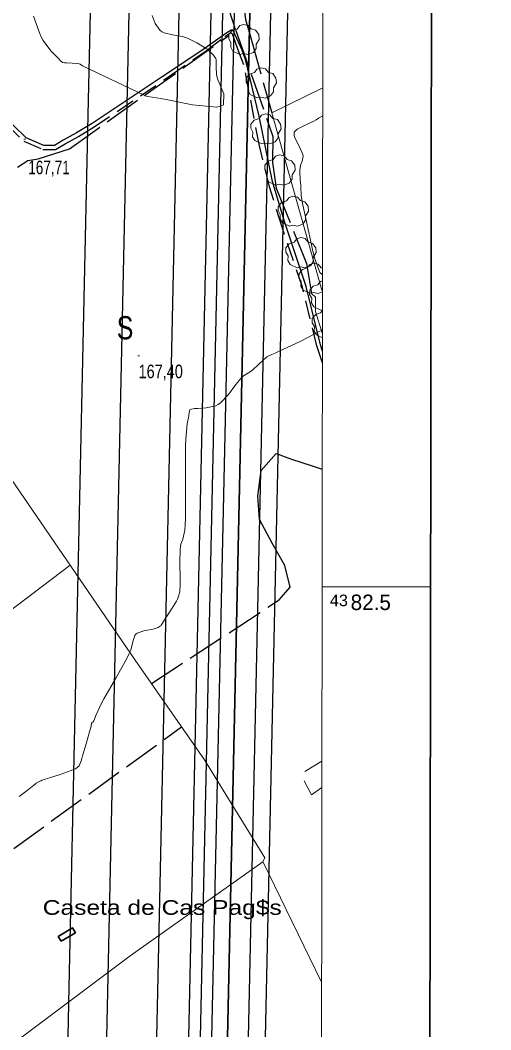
# Model space of a CAD drawing. Extents: x -807245 to 6129983, y -54972206 to 262146364.
# Drawn here: x 491058 to 491362, y 4382214 to 4382866 of the extents above; entities that cross this region are included whole.
import ezdxf
from ezdxf.enums import TextEntityAlignment as Align

# ---------------------------------------------------------------- set-up
doc = ezdxf.new("R2010")
doc.units = 0
doc.header["$LTSCALE"] = 4
for name, pattern in [('DOTTED', [1.5, 0.3, -1.2]), ('LONG_DASHED', [7.5, 6, -1.5]), ('MEDIUM_DASHED', [4.5, 3, -1.5])]:
    doc.linetypes.add(name, pattern=pattern)
for name, color, linetype, lineweight in [('1', 7, 'Continuous', 13), ('2', 7, 'DOTTED', 13), ('25', 7, 'LONG_DASHED', 25), ('27', 7, 'Continuous', 25), ('29', 7, 'Continuous', 13), ('38', 7, 'Continuous', 25), ('47', 7, 'Continuous', 35), ('51', 7, 'Continuous', 13), ('7', 7, 'Continuous', 13), ('9', 7, 'Continuous', 13)]:
    doc.layers.add(name, color=color, linetype=linetype, lineweight=lineweight)
doc.layers.add('31', color=7, linetype='Continuous')
doc.layers.add('5', color=7, linetype='Continuous')

msp = doc.modelspace()

# ---------------------------------------------------------------- linework, layer by layer
at = {"layer": '1'}
msp.add_line((491253.43, 4382500), (491323.6, 4382500), dxfattribs=at)
at = {"layer": '1', "lineweight": 35}
msp.add_lwpolyline([(487607.56, 4384200.45), (491326.06, 4384195.05), (491322.5, 4381740.05), (487604, 4381745.45)], close=True, dxfattribs=at)
at = {"layer": '1'}
msp.add_lwpolyline([(487678, 4384129), (491255.4, 4384123.8), (491252.6, 4381811.5), (487674.1, 4381816.7)], close=True, dxfattribs=at)
at = {"layer": '25'}
msp.add_line((490835.49, 4382172.36), (491162.58, 4382409.48), dxfattribs=at)
for points in [[(491197.7, 4382859.65), (491182.9, 4382904.83), (491171.75, 4382940.78), (491156.25, 4382977.64), (491142.61, 4383008.5)], [(491253.99, 4382955.65), (491240.38, 4382948.17), (491229.79, 4382942.5), (491225.41, 4382932.54), (491200.03, 4382916.78), (491195.53, 4382916.35), (491198.25, 4382899.32), (491202.03, 4382881.98), (491203.87, 4382866.76), (491207.28, 4382854.83), (491220.84, 4382806.49)], [(490955.99, 4382705.89), (491063.27, 4382775.57), (491069.85, 4382776.68), (491090.12, 4382783.24), (491193.09, 4382856.38)], [(491197.7, 4382859.65), (491221.67, 4382791.13), (491221.34, 4382774.33), (491223.69, 4382757.8), (491243.43, 4382709.06), (491246.52, 4382689.7), (491249.26, 4382687.28)], [(491143.09, 4382437.51), (491225.74, 4382491.56), (491232.78, 4382499.8), (491229.42, 4382513.76), (491221.11, 4382528.14), (491212.92, 4382543.51), (491211.87, 4382558.64), (491214.09, 4382575.26), (491223.69, 4382586.25), (491233.67, 4382582.55), (491246.43, 4382578.38), (491253.53, 4382576.08)]]:
    msp.add_lwpolyline(points, dxfattribs=at)
at = {"layer": '27'}
msp.add_spline([(491255.21, 4383970.03), (491244.34, 4383967.52), (491230.36, 4383957.66), (491230.81, 4383957.81), (491230.81, 4383957.81), (491220.15, 4383951.47), (491212.7, 4383943.01), (491205.06, 4383944.23), (491184.85, 4383957.71), (491152.82, 4383981.27), (491128.36, 4384004.58), (491128.29, 4384004.88), (491122.26, 4384021.39), (491095.75, 4384034.59), (491071.07, 4384059.32), (491064.71, 4384065.12)], degree=3, dxfattribs=at)
at = {"layer": '29'}
msp.add_line((491253.65, 4382679.14), (491252.58, 4382678.88), dxfattribs=at)
for points in [[(491200.35, 4382844.2), (491195.81, 4382846.32), (491194.4, 4382848.86), (491194.5, 4382851.84), (491193.13, 4382854.25), (491193.17, 4382857), (491195.33, 4382859.6), (491198.52, 4382860.6), (491200.17, 4382862.79), (491202.74, 4382863.62), (491205.6, 4382862.97), (491207.55, 4382860.7), (491210.36, 4382859.88), (491212.49, 4382857.03), (491212.73, 4382853.9), (491210.85, 4382850.75), (491210.85, 4382848.07), (491209.03, 4382845.46), (491205.41, 4382844.12), (491202.64, 4382844.75)], [(491211.49, 4382816.07), (491206.95, 4382818.19), (491205.54, 4382820.73), (491205.64, 4382823.71), (491204.27, 4382826.12), (491204.31, 4382828.87), (491206.47, 4382831.47), (491209.66, 4382832.47), (491211.31, 4382834.66), (491213.88, 4382835.49), (491216.74, 4382834.84), (491218.69, 4382832.57), (491221.5, 4382831.75), (491223.63, 4382828.9), (491223.87, 4382825.77), (491221.99, 4382822.62), (491221.99, 4382819.94), (491220.17, 4382817.33), (491216.55, 4382815.99), (491213.78, 4382816.62)], [(491214.49, 4382786.35), (491209.95, 4382788.47), (491208.54, 4382791.01), (491208.64, 4382793.99), (491207.27, 4382796.4), (491207.31, 4382799.15), (491209.47, 4382801.75), (491212.66, 4382802.75), (491214.31, 4382804.94), (491216.88, 4382805.77), (491219.74, 4382805.12), (491221.69, 4382802.85), (491224.5, 4382802.03), (491226.63, 4382799.18), (491226.87, 4382796.05), (491224.99, 4382792.9), (491224.99, 4382790.22), (491223.17, 4382787.61), (491219.55, 4382786.27), (491216.78, 4382786.9)], [(491223.57, 4382759.76), (491219.03, 4382761.88), (491217.62, 4382764.42), (491217.72, 4382767.4), (491216.35, 4382769.81), (491216.39, 4382772.56), (491218.55, 4382775.16), (491221.74, 4382776.16), (491223.39, 4382778.35), (491225.96, 4382779.18), (491228.82, 4382778.53), (491230.77, 4382776.26), (491233.58, 4382775.44), (491235.71, 4382772.59), (491235.95, 4382769.46), (491234.07, 4382766.31), (491234.07, 4382763.63), (491232.25, 4382761.02), (491228.63, 4382759.68), (491225.86, 4382760.31)], [(491232.28, 4382733.15), (491227.74, 4382735.27), (491226.33, 4382737.81), (491226.43, 4382740.79), (491225.06, 4382743.2), (491225.1, 4382745.95), (491227.26, 4382748.55), (491230.45, 4382749.55), (491232.1, 4382751.74), (491234.67, 4382752.57), (491237.53, 4382751.92), (491239.48, 4382749.65), (491242.29, 4382748.83), (491244.42, 4382745.98), (491244.66, 4382742.85), (491242.78, 4382739.7), (491242.78, 4382737.02), (491240.96, 4382734.41), (491237.34, 4382733.07), (491234.57, 4382733.7)], [(491237.25, 4382706.33), (491232.71, 4382708.45), (491231.3, 4382710.99), (491231.4, 4382713.97), (491230.03, 4382716.38), (491230.07, 4382719.13), (491232.23, 4382721.73), (491235.42, 4382722.73), (491237.07, 4382724.92), (491239.64, 4382725.75), (491242.5, 4382725.1), (491244.45, 4382722.83), (491247.26, 4382722.01), (491249.39, 4382719.16), (491249.63, 4382716.03), (491247.75, 4382712.88), (491247.75, 4382710.2), (491245.93, 4382707.59), (491242.31, 4382706.25), (491239.54, 4382706.88)]]:
    msp.add_lwpolyline(points, close=True, dxfattribs=at)
for points in [[(491245.68, 4382689.77), (491241.14, 4382691.89), (491239.73, 4382694.43), (491239.83, 4382697.41), (491238.46, 4382699.82), (491238.5, 4382702.57), (491240.66, 4382705.17), (491243.85, 4382706.17), (491245.5, 4382708.36), (491248.07, 4382709.19), (491250.93, 4382708.54), (491252.88, 4382706.27), (491253.68, 4382706.04)], [(491252.58, 4382678.88), (491248.04, 4382681), (491246.63, 4382683.54), (491246.73, 4382686.52), (491245.36, 4382688.93), (491245.4, 4382691.68), (491247.56, 4382694.28), (491250.75, 4382695.28), (491252.4, 4382697.47), (491253.67, 4382697.88)], [(491253.66, 4382690.77), (491250.74, 4382689.69), (491247.97, 4382690.32), (491245.68, 4382689.77)], [(491253.63, 4382661), (491249.75, 4382662.81), (491248.34, 4382665.35), (491248.44, 4382668.33), (491247.07, 4382670.74), (491247.11, 4382673.49), (491249.27, 4382676.09), (491252.46, 4382677.09), (491253.65, 4382678.67)]]:
    msp.add_lwpolyline(points, dxfattribs=at)
at = {"layer": '38', "linetype": 'MEDIUM_DASHED'}
for points in [[(491036.22, 4382811.54), (491060.65, 4382788.08), (491073.02, 4382782.8), (491081.1, 4382782.71), (491087.32, 4382786.42), (491096.08, 4382791.18), (491106.17, 4382797.27), (491155.09, 4382830.36), (491178.47, 4382846.5), (491190.53, 4382855.68), (491193.9, 4382857.97)], [(491253.61, 4382644.71), (491250.11, 4382655.71), (491240.77, 4382693.62), (491227.53, 4382732.45), (491219.5, 4382758.62), (491212.92, 4382785.13), (491202.93, 4382837.35), (491199.56, 4382845.9), (491195.49, 4382857.27), (491194.85, 4382857.74), (491194.44, 4382857.82), (491193.9, 4382857.97)]]:
    msp.add_lwpolyline(points, dxfattribs=at)
at = {"layer": '38'}
for points in [[(491195.63, 4382859.82), (491194.55, 4382859.76), (491191.31, 4382857.8), (491175.75, 4382846.73), (491149.42, 4382829.17), (491104.78, 4382799.48), (491094.78, 4382793.44), (491086.03, 4382788.69), (491080.39, 4382785.32), (491073.57, 4382785.4), (491062.11, 4382790.29), (491038.02, 4382813.42)], [(491253.62, 4382652.39), (491252.36, 4382656.35), (491243.04, 4382694.16), (491229, 4382736.86), (491221.32, 4382762.02), (491212.85, 4382804.19), (491203.95, 4382840.97), (491201.76, 4382846.92), (491196.04, 4382859.61), (491195.63, 4382859.82)]]:
    msp.add_lwpolyline(points, dxfattribs=at)
at = {"layer": '47'}
msp.add_lwpolyline([(491084.81, 4382270.9), (491094, 4382276.43), (491092.14, 4382279.52), (491082.95, 4382273.99)], close=True, dxfattribs=at)
at = {"layer": '51'}
for p, q in [((490959.36, 4382414.64), (491090.55, 4382514.01)), ((491242.3, 4382380.73), (491253.3, 4382387.31))]:
    msp.add_line(p, q, dxfattribs=at)
for points in [[(490848.58, 4382836.83), (490955.29, 4382706.87), (491047, 4382577.6), (491132.62, 4382452.56), (491177.42, 4382388.12), (491216.42, 4382324.85), (491215.04, 4382322.42), (491253.12, 4382244.46)], [(491253.67, 4382691.9), (491253.3, 4382691.71), (491220.84, 4382806.49), (491253.82, 4382822.6)], [(491249.26, 4382687.28), (491249.22, 4382678.05), (491253.63, 4382663.34)], [(491253.28, 4382370.38), (491246.58, 4382365.59), (491241.74, 4382374.72)], [(491215.11, 4382322.29), (491129.33, 4382261.44), (490936.69, 4382117.16), (490901.78, 4382092.53), (490901.65, 4382091.32), (490915.7, 4382075.33), (490944.65, 4382053.18), (490970.87, 4382021.16)]]:
    msp.add_lwpolyline(points, dxfattribs=at)
at = {"layer": '7'}
for p, q in [((491060.76, 4382789.32), (491061.76, 4382789.32)), ((491134.31, 4382649.26), (491135.31, 4382649.26))]:
    msp.add_line(p, q, dxfattribs=at)
at = {"layer": '9'}
for points in [[(491143.54, 4382869.23), (491145.6, 4382864.14), (491148.82, 4382859.71), (491149.98, 4382858.84), (491151.25, 4382858.11)], [(491138.52, 4382817.73), (491098.68, 4382836.7), (491097.03, 4382837.84), (491096.34, 4382838.06), (491095.54, 4382838.25), (491091.82, 4382838.6), (491088.19, 4382838.73), (491087.46, 4382838.77), (491086.85, 4382838.83), (491085.62, 4382839.05), (491084.19, 4382840.34), (491083.46, 4382841.07), (491082.57, 4382841.95), (491078.16, 4382846.46), (491073.17, 4382853.28), (491071.92, 4382855.62), (491070.74, 4382858.16), (491066.98, 4382868.95)], [(491151.25, 4382858.11), (491156.77, 4382856.75), (491163, 4382855.73), (491164.72, 4382855.22), (491166.43, 4382854.62), (491172.56, 4382851.6), (491177.46, 4382848.62), (491178.39, 4382848.03), (491179.14, 4382847.55), (491180.29, 4382846.69), (491180.69, 4382846.16), (491180.95, 4382845.89), (491181.28, 4382845.56), (491183.05, 4382843.94), (491184.67, 4382841.57), (491184.91, 4382840.76), (491185.06, 4382839.9), (491184.86, 4382836.25), (491185.16, 4382831.09), (491185.62, 4382829.26), (491186.25, 4382827.27), (491189.89, 4382818.65), (491189.65, 4382811.64), (491187.83, 4382810.66), (491185.24, 4382810.1), (491169.59, 4382811.55), (491152.63, 4382814.93), (491149.23, 4382815.58), (491146.39, 4382816.12), (491140.8, 4382817.06), (491139.15, 4382817.4), (491138.8, 4382817.56), (491138.52, 4382817.73)], [(491240.89, 4382746.94), (491239.84, 4382752.9), (491239.68, 4382758.67), (491239.63, 4382759.91), (491239.57, 4382761.01), (491239.35, 4382763.69), (491239.15, 4382765.5), (491239.11, 4382766.05), (491239.07, 4382766.61), (491238.99, 4382768.82), (491239.21, 4382771.22), (491239.37, 4382771.9), (491239.57, 4382772.59), (491240.65, 4382775.17), (491241.12, 4382778.33), (491240.94, 4382779.39), (491240.63, 4382780.53), (491238.39, 4382785.32), (491236.04, 4382789.88), (491235.67, 4382790.87), (491235.41, 4382791.75), (491235.46, 4382793.97), (491237.1, 4382795.56), (491237.85, 4382796.05), (491238.71, 4382796.55), (491242.89, 4382798.56), (491248.1, 4382801.1), (491249.62, 4382801.95), (491251.18, 4382802.87), (491253.8, 4382804.57)], [(491253.68, 4382701.74), (491252.05, 4382703.3), (491250.52, 4382707.33), (491248.58, 4382712.62), (491247.33, 4382718.04), (491243.16, 4382737.08), (491240.89, 4382746.94)], [(491152.77, 4382480.68), (491156.06, 4382485.59), (491159.29, 4382490.83), (491159.93, 4382492.09), (491160.45, 4382493.28), (491161.43, 4382496.89), (491161.59, 4382501.55), (491161.61, 4382503.4), (491161.6, 4382505.5), (491161.47, 4382515.07), (491161.64, 4382524.27), (491161.82, 4382526.13), (491162.06, 4382527.69), (491163.43, 4382530.82), (491164.77, 4382536.75), (491164.99, 4382540.08), (491165.14, 4382544.14), (491165.16, 4382564.89), (491165.07, 4382586.62), (491165.16, 4382591.3), (491165.3, 4382595.4), (491166.21, 4382605.38), (491167.2, 4382610.45), (491167.39, 4382611.46), (491167.54, 4382612.29), (491167.77, 4382613.87), (491167.94, 4382614.3), (491168.05, 4382614.42), (491168.19, 4382614.53), (491168.92, 4382614.9), (491170.93, 4382615.23), (491171.88, 4382615.31), (491173.01, 4382615.39), (491178.48, 4382615.62), (491184.7, 4382617.07), (491186.3, 4382617.92), (491187.84, 4382618.95), (491192.93, 4382624.27), (491197.02, 4382629.85), (491197.92, 4382631.05), (491198.73, 4382632.1), (491200.81, 4382634.63), (491202.29, 4382636.03), (491202.72, 4382636.37), (491203.15, 4382636.69), (491204.78, 4382637.66), (491206.94, 4382639.08), (491207.72, 4382639.69), (491208.57, 4382640.39), (491212.27, 4382643.69), (491215.64, 4382646.82), (491216.29, 4382647.42), (491216.8, 4382647.9), (491217.63, 4382648.67), (491217.63, 4382648.67), (491217.63, 4382648.67), (491217.63, 4382648.67), (491217.63, 4382648.67), (491217.63, 4382648.67), (491217.63, 4382648.67), (491217.63, 4382648.67), (491217.63, 4382648.67), (491220.94, 4382650.19), (491223.04, 4382651.16), (491225.64, 4382652.36), (491239.27, 4382658.64), (491252.79, 4382665.81), (491253.64, 4382666.4)], [(491057.7, 4382364.47), (491062.75, 4382368.29), (491067.02, 4382371.84), (491067.93, 4382372.55), (491068.71, 4382373.13), (491070.55, 4382374.23), (491071.49, 4382374.52), (491071.71, 4382374.6), (491071.92, 4382374.68), (491072.53, 4382374.95), (491074.63, 4382375.69), (491075.77, 4382376.06), (491077.16, 4382376.51), (491084.2, 4382378.74), (491091.32, 4382381.25), (491092.76, 4382381.88), (491093.96, 4382382.48), (491096.41, 4382384.41), (491097.68, 4382387.63), (491098.15, 4382389.05), (491098.67, 4382390.71), (491100.99, 4382398.57), (491103.13, 4382406.23), (491103.54, 4382407.75), (491103.86, 4382409.01), (491104.37, 4382411.38), (491104.49, 4382411.98), (491104.56, 4382412.12), (491104.66, 4382412.25), (491105.16, 4382412.63), (491105.85, 4382413.48), (491106.06, 4382413.91), (491106.28, 4382414.42), (491107.16, 4382416.95), (491109.68, 4382422.45), (491110.95, 4382424.82), (491112.45, 4382427.57), (491119.93, 4382440.57), (491127.22, 4382453.74), (491128.6, 4382456.59), (491129.71, 4382459.1), (491131.42, 4382465.28), (491132.43, 4382468.64), (491133.09, 4382469.37), (491133.92, 4382470), (491138.29, 4382471.55), (491143.01, 4382472.48), (491144.05, 4382472.71), (491144.98, 4382472.94), (491147.39, 4382473.71), (491148.85, 4382474.57), (491149.18, 4382474.85), (491149.48, 4382475.16), (491150.27, 4382476.44), (491151.52, 4382478.7), (491152.09, 4382479.63), (491152.77, 4382480.68)]]:
    msp.add_lwpolyline(points, dxfattribs=at)

# ---------------------------------------------------------------- texts
at = {"layer": '2', "width": 1.05}
msp.add_text('43', height=7.5, dxfattribs=at).set_placement((491258.42, 4382487.5))
at = {"layer": '2'}
msp.add_text('82.5', height=10, dxfattribs=at).set_placement((491271.87, 4382485))
at = {"layer": '31', "width": 0.8}
msp.add_text('S', height=15, dxfattribs=at).set_placement((491126.09, 4382660), align=Align.CENTER)
at = {"layer": '5', "width": 1.25}
msp.add_text('Caseta de Cas Pag$s', height=9.5, dxfattribs=at).set_placement((491072.88, 4382288.01))
at = {"layer": '7'}
for s, width, p in [('167,71', 0.75, (491063.5, 4382766.75)), ('167,40', 0.8, (491134.81, 4382634.89))]:
    msp.add_text(s, height=8.75, dxfattribs=dict(at, width=width)).set_placement(p)

doc.saveas('drawing.dxf')
